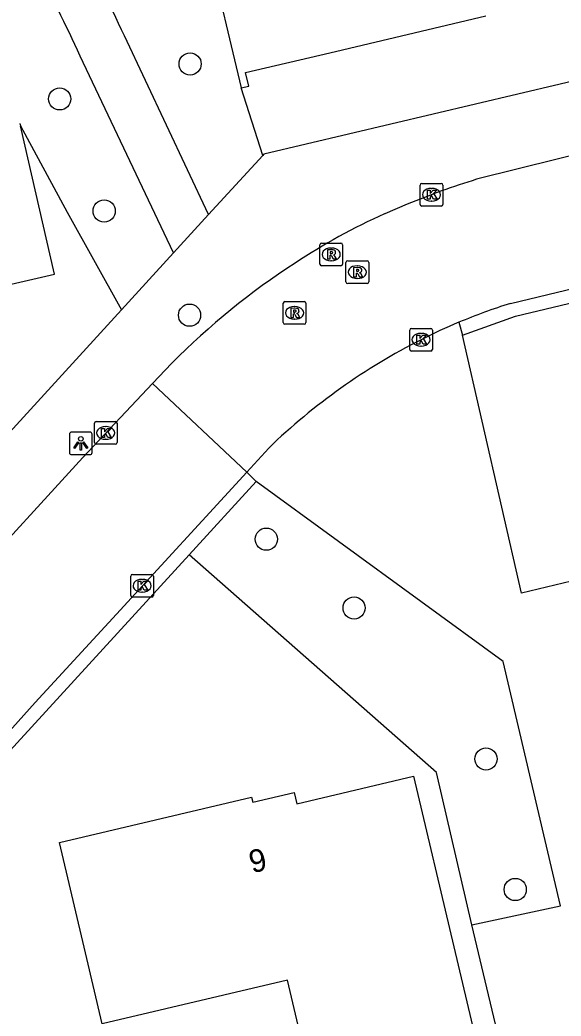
# Model space of a CAD drawing. Extents: x 157663 to 158496, y 379212 to 380934.
# Drawn here: x 158198.59 to 158222.43, y 380553.89 to 380597.82 of the extents above; entities that cross this region are included whole.
import ezdxf

# ---------------------------------------------------------------- set-up
doc = ezdxf.new("R2010")
doc.units = 0
for name, color, linetype in [('IMGEO_Boom', 7, 'Continuous'), ('IMGEO_Groenvoorziening', 7, 'Continuous'), ('IMGEO_Kolk', 7, 'Continuous'), ('IMGEO_Lichtpunt', 7, 'Continuous'), ('IMGEO_Pand', 7, 'Continuous'), ('IMGEO_Pand_nummerreeks', 7, 'Continuous'), ('IMGEO_Rijbaan_lokaal_open', 7, 'Continuous'), ('IMGEO_Rioolput', 7, 'Continuous'), ('IMGEO_Voetpad_open', 7, 'Continuous')]:
    doc.layers.add(name, color=color, linetype=linetype)

msp = doc.modelspace()

# ---------------------------------------------------------------- linework, layer by layer
at = {"layer": 'IMGEO_Boom'}
for centre in [(158206.084, 380595.883), (158200.339, 380594.34), (158202.297, 380589.396), (158206.059, 380584.802), (158209.441, 380574.923), (158213.309, 380571.889), (158219.12, 380565.232), (158220.408, 380559.473)]:
    msp.add_circle(centre, 0.489, dxfattribs=at)
at = {"layer": 'IMGEO_Groenvoorziening'}
for points in [[(158209.284, 380591.839), (158208.327, 380594.827)], [(158198.612, 380593.159), (158200.671, 380589.34), (158203.054, 380585.037)], [(158218.496, 380557.919), (158216.938, 380564.64), (158206.036, 380574.234)]]:
    msp.add_lwpolyline(points, dxfattribs=at)
at = {"layer": 'IMGEO_Kolk'}
for p, q in [((158216.218, 380589.69), (158216.218, 380590.542)), ((158216.293, 380590.616), (158217.145, 380590.616)), ((158216.706, 380590.396), (158216.731, 380590.396)), ((158217.219, 380590.542), (158217.219, 380589.69)), ((158217.145, 380589.616), (158216.293, 380589.616)), ((158216.729, 380589.836), (158216.704, 380589.836)), ((158215.834, 380584.221), (158216.686, 380584.221)), ((158215.759, 380583.295), (158215.759, 380584.147)), ((158216.247, 380584.001), (158216.272, 380584.001)), ((158216.76, 380584.147), (158216.76, 380583.295)), ((158216.27, 380583.441), (158216.245, 380583.441)), ((158216.686, 380583.221), (158215.834, 380583.221)), ((158201.864, 380579.184), (158201.864, 380580.036)), ((158201.939, 380580.11), (158202.791, 380580.11)), ((158202.352, 380579.89), (158202.377, 380579.89)), ((158202.865, 380580.036), (158202.865, 380579.184)), ((158202.791, 380579.11), (158201.939, 380579.11)), ((158202.375, 380579.33), (158202.35, 380579.33)), ((158203.469, 380572.445), (158203.469, 380573.297)), ((158203.544, 380573.371), (158204.396, 380573.371)), ((158204.47, 380573.297), (158204.47, 380572.445)), ((158203.957, 380573.151), (158203.982, 380573.151)), ((158204.396, 380572.371), (158203.544, 380572.371)), ((158203.98, 380572.591), (158203.955, 380572.591))]:
    msp.add_line(p, q, dxfattribs=at)
for points in [[(158216.218, 380589.69), (158216.218, 380590.542)], [(158216.293, 380590.616), (158217.145, 380590.616)], [(158217.219, 380590.542), (158217.219, 380589.69)], [(158216.539, 380590.316), (158216.662, 380590.316), (158216.662, 380590.165), (158216.792, 380590.316), (158216.956, 380590.316), (158216.81, 380590.165), (158216.963, 380589.916), (158216.811, 380589.916), (158216.726, 380590.08), (158216.662, 380590.013), (158216.662, 380589.916), (158216.539, 380589.916), (158216.539, 380590.316)], [(158217.145, 380589.616), (158216.293, 380589.616)], [(158215.834, 380584.221), (158216.686, 380584.221)], [(158215.759, 380583.295), (158215.759, 380584.147)], [(158216.08, 380583.921), (158216.203, 380583.921), (158216.203, 380583.77), (158216.333, 380583.921), (158216.497, 380583.921), (158216.351, 380583.77), (158216.504, 380583.521), (158216.352, 380583.521), (158216.267, 380583.685), (158216.203, 380583.618), (158216.203, 380583.521), (158216.08, 380583.521), (158216.08, 380583.921)], [(158216.76, 380584.147), (158216.76, 380583.295)], [(158216.686, 380583.221), (158215.834, 380583.221)], [(158201.864, 380579.184), (158201.864, 380580.036)], [(158201.939, 380580.11), (158202.791, 380580.11)], [(158202.185, 380579.81), (158202.308, 380579.81), (158202.308, 380579.659), (158202.438, 380579.81), (158202.602, 380579.81), (158202.456, 380579.659), (158202.609, 380579.41), (158202.457, 380579.41), (158202.372, 380579.574), (158202.308, 380579.507), (158202.308, 380579.41), (158202.185, 380579.41), (158202.185, 380579.81)], [(158202.865, 380580.036), (158202.865, 380579.184)], [(158202.791, 380579.11), (158201.939, 380579.11)], [(158203.469, 380572.445), (158203.469, 380573.297)], [(158203.544, 380573.371), (158204.396, 380573.371)], [(158204.47, 380573.297), (158204.47, 380572.445)], [(158203.79, 380573.071), (158203.913, 380573.071), (158203.913, 380572.92), (158204.043, 380573.071), (158204.207, 380573.071), (158204.061, 380572.92), (158204.214, 380572.671), (158204.062, 380572.671), (158203.977, 380572.835), (158203.913, 380572.768), (158203.913, 380572.671), (158203.79, 380572.671), (158203.79, 380573.071)], [(158204.396, 380572.371), (158203.544, 380572.371)]]:
    msp.add_lwpolyline(points, dxfattribs=at)
for centre, start, end in [((158216.295, 380590.54), 91.552, 178.448), ((158216.295, 380590.54), 91.552, 178.448), ((158217.143, 380590.54), 1.552, 88.448), ((158217.143, 380590.54), 1.552, 88.448), ((158216.295, 380589.692), 181.552, 268.448), ((158216.295, 380589.692), 181.552, 268.448), ((158217.143, 380589.692), 271.552, 358.448), ((158217.143, 380589.692), 271.552, 358.448), ((158215.836, 380584.145), 91.552, 178.448), ((158215.836, 380584.145), 91.552, 178.448), ((158216.684, 380584.145), 1.552, 88.448), ((158216.684, 380584.145), 1.552, 88.448), ((158215.836, 380583.297), 181.552, 268.448), ((158215.836, 380583.297), 181.552, 268.448), ((158216.684, 380583.297), 271.552, 358.448), ((158216.684, 380583.297), 271.552, 358.448), ((158201.941, 380580.034), 91.552, 178.448), ((158201.941, 380580.034), 91.552, 178.448), ((158202.789, 380580.034), 1.552, 88.448), ((158202.789, 380580.034), 1.552, 88.448), ((158201.941, 380579.186), 181.552, 268.448), ((158201.941, 380579.186), 181.552, 268.448), ((158202.789, 380579.186), 271.552, 358.448), ((158202.789, 380579.186), 271.552, 358.448), ((158203.546, 380573.295), 91.552, 178.448), ((158203.546, 380573.295), 91.552, 178.448), ((158204.394, 380573.295), 1.552, 88.448), ((158204.394, 380573.295), 1.552, 88.448), ((158203.546, 380572.447), 181.552, 268.448), ((158203.546, 380572.447), 181.552, 268.448), ((158204.394, 380572.447), 271.552, 358.448), ((158204.394, 380572.447), 271.552, 358.448)]:
    msp.add_arc(centre, 0.0765, start, end, dxfattribs=at)
for centre, major_axis, ratio, start_param, end_param in [((158216.705, 380590.116), (-0.387, 0.002), 0.722429, 4.712389, 7.853982), ((158216.73, 380590.116), (-0.39, 0.002), 0.717154, 1.570796, 4.712389), ((158216.246, 380583.721), (-0.387, 0.002), 0.722429, 4.712389, 7.853982), ((158216.271, 380583.721), (-0.39, 0.002), 0.717154, 1.570796, 4.712389), ((158202.351, 380579.61), (-0.387, 0.002), 0.722429, 4.712389, 7.853982), ((158202.376, 380579.61), (-0.39, 0.002), 0.717154, 1.570796, 4.712389), ((158203.956, 380572.871), (-0.387, 0.002), 0.722429, 4.712389, 7.853982), ((158203.981, 380572.871), (-0.39, 0.002), 0.717154, 1.570796, 4.712389)]:
    msp.add_ellipse(centre, major_axis=major_axis, ratio=ratio, start_param=start_param, end_param=end_param, dxfattribs=at)
at = {"layer": 'IMGEO_Lichtpunt'}
for p, q in [((158200.768, 380579.552), (158200.768, 380578.745)), ((158200.768, 380579.552), (158200.768, 380578.745)), ((158201.67, 380579.647), (158200.862, 380579.647)), ((158201.67, 380579.647), (158200.862, 380579.647)), ((158201.764, 380578.745), (158201.764, 380579.552)), ((158201.764, 380578.745), (158201.764, 380579.552)), ((158200.862, 380578.651), (158201.67, 380578.651)), ((158200.862, 380578.651), (158201.67, 380578.651))]:
    msp.add_line(p, q, dxfattribs=at)
for points in [[(158201.142, 380579.216), (158201.181, 380579.188), (158200.993, 380578.926), (158200.955, 380578.953), (158201.142, 380579.216)], [(158201.244, 380579.168), (158201.291, 380579.168), (158201.291, 380578.846), (158201.244, 380578.846), (158201.244, 380579.168)], [(158201.354, 380579.188), (158201.392, 380579.215), (158201.579, 380578.953), (158201.54, 380578.925), (158201.354, 380579.188)]]:
    msp.add_lwpolyline(points, dxfattribs=at)
msp.add_circle((158201.267, 380579.35), 0.0994, dxfattribs=at)
for centre, start, end in [((158200.862, 380579.552), 90, 180), ((158200.862, 380579.552), 90, 180), ((158201.67, 380579.552), 0, 90), ((158201.67, 380579.552), 0, 90), ((158200.862, 380578.745), 180, 270), ((158200.862, 380578.745), 180, 270), ((158201.67, 380578.745), 270, 0), ((158201.67, 380578.745), 270, 360)]:
    msp.add_arc(centre, 0.0946, start, end, dxfattribs=at)
at = {"layer": 'IMGEO_Pand'}
for points in [[(158205.189, 380604.257), (158206.009, 380600.755), (158206.886, 380600.96), (158208.327, 380594.827)], [(158208.327, 380594.827), (158208.666, 380594.907), (158208.526, 380595.5), (158212.235, 380596.374), (158219.12, 380597.997)], [(158187.126, 380577.186), (158193.933, 380578.75), (158193.149, 380582.163), (158192.11, 380586.684), (158195.708, 380587.511), (158196.124, 380585.698), (158196.369, 380585.754), (158197.821, 380586.087), (158200.115, 380586.615), (158198.612, 380593.159)], [(158198.57, 380593.237), (158198.593, 380593.242), (158198.612, 380593.159)], [(158212.202, 380547.732), (158210.376, 380555.476), (158202.214, 380553.552), (158201.475, 380556.687), (158200.327, 380561.553), (158208.791, 380563.549), (158208.844, 380563.323), (158210.663, 380563.752), (158210.781, 380563.252), (158215.932, 380564.466), (158219.481, 380549.414), (158216.649, 380548.746)]]:
    msp.add_lwpolyline(points, dxfattribs=at)
at = {"layer": 'IMGEO_Rijbaan_lokaal_open'}
for points in [[(158274.446, 380604.09), (158253.309, 380599.03), (158249.634, 380598.178), (158235.01, 380594.753), (158227.647, 380593.019), (158218.704, 380590.793)], [(158220.197, 380585.318), (158233.307, 380588.484), (158239.207, 380589.889), (158251.335, 380592.777), (158255.011, 380593.655), (158271.699, 380597.627), (158275.397, 380598.476)], [(158215.653, 380589.699), (158214.656, 380589.274)], [(158205.278, 380582.686), (158204.43, 380581.784)], [(158161.006, 380534.247), (158166.087, 380539.848), (158177.834, 380552.801), (158184.482, 380560.078), (158187.705, 380563.61), (158190.145, 380566.306), (158196.246, 380572.942), (158201.362, 380578.522), (158204.43, 380581.784)], [(158204.43, 380581.784), (158208.577, 380577.884)], [(158208.577, 380577.884), (158209.549, 380578.944)], [(158161.015, 380525.72), (158180.789, 380547.505), (158184.386, 380551.425), (158194.162, 380562.139), (158197.241, 380565.485), (158199.255, 380567.716), (158202.84, 380571.622), (158208.577, 380577.884)]]:
    msp.add_lwpolyline(points, dxfattribs=at)
for centre, radius, start, end in [((158229.408, 380556.139), 36.27, 107.1654, 112.2873), ((158226.286, 380563.441), 28.33, 114.2384, 123.362), ((158228.682, 380559.465), 32.969, 123.0386, 135.2245), ((158227.772, 380561.057), 25.416, 107.3406, 112.7956), ((158228.15, 380560.1), 26.445, 112.7474, 116.72), ((158228.692, 380559.153), 27.534, 116.8409, 134.0469)]:
    msp.add_arc(centre, radius, start, end, dxfattribs=at)
at = {"layer": 'IMGEO_Rioolput'}
for p, q in [((158211.8, 380587.055), (158211.8, 380587.907)), ((158211.875, 380587.981), (158212.727, 380587.981)), ((158212.288, 380587.761), (158212.313, 380587.761)), ((158212.801, 380587.907), (158212.801, 380587.055)), ((158212.727, 380586.981), (158211.875, 380586.981)), ((158212.311, 380587.201), (158212.286, 380587.201)), ((158212.951, 380586.273), (158212.951, 380587.125)), ((158213.026, 380587.199), (158213.878, 380587.199)), ((158213.439, 380586.979), (158213.464, 380586.979)), ((158213.952, 380587.125), (158213.952, 380586.273)), ((158213.462, 380586.419), (158213.437, 380586.419)), ((158213.878, 380586.199), (158213.026, 380586.199)), ((158210.185, 380584.478), (158210.185, 380585.33)), ((158210.26, 380585.404), (158211.112, 380585.404)), ((158210.673, 380585.184), (158210.698, 380585.184)), ((158211.186, 380585.33), (158211.186, 380584.478)), ((158210.696, 380584.624), (158210.671, 380584.624)), ((158211.112, 380584.404), (158210.26, 380584.404))]:
    msp.add_line(p, q, dxfattribs=at)
for points in [[(158211.8, 380587.055), (158211.8, 380587.907)], [(158211.875, 380587.981), (158212.727, 380587.981)], [(158212.801, 380587.907), (158212.801, 380587.055)], [(158212.389, 380587.679), (158212.137, 380587.681), (158212.137, 380587.281)], [(158212.137, 380587.281), (158212.261, 380587.281), (158212.261, 380587.443), (158212.272, 380587.443)], [(158212.315, 380587.6), (158212.261, 380587.6), (158212.261, 380587.519)], [(158212.261, 380587.519), (158212.313, 380587.519)], [(158212.319, 380587.414), (158212.39, 380587.281), (158212.53, 380587.281), (158212.465, 380587.407)], [(158212.727, 380586.981), (158211.875, 380586.981)], [(158212.951, 380586.273), (158212.951, 380587.125)], [(158213.026, 380587.199), (158213.878, 380587.199)], [(158213.54, 380586.897), (158213.288, 380586.899), (158213.288, 380586.499)], [(158213.466, 380586.818), (158213.412, 380586.818), (158213.412, 380586.737)], [(158213.952, 380587.125), (158213.952, 380586.273)], [(158213.288, 380586.499), (158213.412, 380586.499), (158213.412, 380586.661), (158213.423, 380586.661)], [(158213.412, 380586.737), (158213.464, 380586.737)], [(158213.47, 380586.632), (158213.541, 380586.499), (158213.681, 380586.499), (158213.616, 380586.625)], [(158213.878, 380586.199), (158213.026, 380586.199)], [(158210.185, 380584.478), (158210.185, 380585.33)], [(158210.26, 380585.404), (158211.112, 380585.404)], [(158210.774, 380585.102), (158210.522, 380585.104), (158210.522, 380584.704)], [(158211.186, 380585.33), (158211.186, 380584.478)], [(158210.522, 380584.704), (158210.646, 380584.704), (158210.646, 380584.866), (158210.657, 380584.866)], [(158210.7, 380585.023), (158210.646, 380585.023), (158210.646, 380584.942)], [(158210.646, 380584.942), (158210.698, 380584.942)], [(158210.704, 380584.837), (158210.775, 380584.704), (158210.915, 380584.704), (158210.85, 380584.83)], [(158211.112, 380584.404), (158210.26, 380584.404)]]:
    msp.add_lwpolyline(points, dxfattribs=at)
for centre, radius, start, end in [((158211.877, 380587.905), 0.0765, 91.552, 178.448), ((158211.877, 380587.905), 0.0765, 91.552, 178.448), ((158212.725, 380587.905), 0.0765, 1.552, 88.448), ((158212.725, 380587.905), 0.0765, 1.552, 88.448), ((158212.271, 380587.39), 0.0533, 26.0293, 88.6989), ((158212.297, 380587.708), 0.19, 274.7715, 282.9687), ((158212.321, 380587.504), 0.0964, 77.0061, 93.1865), ((158212.335, 380587.561), 0.0378, 276.6634, 79.6772), ((158212.388, 380587.569), 0.109, 350.3612, 89.416), ((158212.386, 380587.569), 0.112, 277.5842, 350.9817), ((158212.37, 380587.354), 0.108, 29.5134, 73.7905), ((158211.877, 380587.057), 0.0765, 181.552, 268.448), ((158211.877, 380587.057), 0.0765, 181.552, 268.448), ((158212.725, 380587.057), 0.0765, 271.552, 358.448), ((158212.725, 380587.057), 0.0765, 271.552, 358.448), ((158213.028, 380587.123), 0.0765, 91.552, 178.448), ((158213.028, 380587.123), 0.0765, 91.552, 178.448), ((158213.472, 380586.722), 0.0964, 77.0061, 93.1865), ((158213.486, 380586.779), 0.0378, 276.6634, 79.6772), ((158213.539, 380586.787), 0.109, 350.3612, 89.416), ((158213.876, 380587.123), 0.0765, 1.552, 88.448), ((158213.876, 380587.123), 0.0765, 1.552, 88.448), ((158213.422, 380586.608), 0.0533, 26.0293, 88.6989), ((158213.448, 380586.926), 0.19, 274.7715, 282.9687), ((158213.537, 380586.787), 0.112, 277.5842, 350.9817), ((158213.521, 380586.572), 0.108, 29.5134, 73.7905), ((158213.028, 380586.275), 0.0765, 181.552, 268.448), ((158213.028, 380586.275), 0.0765, 181.552, 268.448), ((158213.876, 380586.275), 0.0765, 271.552, 358.448), ((158213.876, 380586.275), 0.0765, 271.552, 358.448), ((158210.262, 380585.328), 0.0765, 91.552, 178.448), ((158210.262, 380585.328), 0.0765, 91.552, 178.448), ((158210.773, 380584.992), 0.109, 350.3612, 89.416), ((158211.11, 380585.328), 0.0765, 1.552, 88.448), ((158211.11, 380585.328), 0.0765, 1.552, 88.448), ((158210.656, 380584.813), 0.0533, 26.0293, 88.6989), ((158210.682, 380585.131), 0.19, 274.7715, 282.9687), ((158210.706, 380584.927), 0.0964, 77.0061, 93.1865), ((158210.72, 380584.984), 0.0378, 276.6634, 79.6772), ((158210.771, 380584.992), 0.112, 277.5842, 350.9817), ((158210.755, 380584.777), 0.108, 29.5134, 73.7905), ((158210.262, 380584.48), 0.0765, 181.552, 268.448), ((158210.262, 380584.48), 0.0765, 181.552, 268.448), ((158211.11, 380584.48), 0.0765, 271.552, 358.448), ((158211.11, 380584.48), 0.0765, 271.552, 358.448)]:
    msp.add_arc(centre, radius, start, end, dxfattribs=at)
for centre, major_axis, ratio, start_param, end_param in [((158212.287, 380587.481), (-0.387, 0.002), 0.722429, 4.712389, 7.853982), ((158212.312, 380587.481), (-0.39, 0.002), 0.717154, 1.570796, 4.712389), ((158213.438, 380586.699), (-0.387, 0.002), 0.722429, 4.712389, 7.853982), ((158213.463, 380586.699), (-0.39, 0.002), 0.717154, 1.570796, 4.712389), ((158210.672, 380584.904), (-0.387, 0.002), 0.722429, 4.712389, 7.853982), ((158210.697, 380584.904), (-0.39, 0.002), 0.717154, 1.570796, 4.712389)]:
    msp.add_ellipse(centre, major_axis=major_axis, ratio=ratio, start_param=start_param, end_param=end_param, dxfattribs=at)
at = {"layer": 'IMGEO_Voetpad_open'}
for points in [[(158277.805, 380608.138), (158263.48, 380604.733), (158252.238, 380602.054), (158209.338, 380591.898), (158209.284, 380591.839)], [(158206.898, 380589.238), (158203.187, 380597.115)], [(158205.347, 380587.551), (158201.245, 380596.226)], [(158218.078, 380583.925), (158220.427, 380584.764), (158267.677, 380596.065)], [(158209.284, 380591.839), (158206.898, 380589.238)], [(158206.898, 380589.238), (158205.347, 380587.551)], [(158205.347, 380587.551), (158203.054, 380585.037)], [(158203.054, 380585.037), (158158.961, 380536.699)], [(158217.925, 380584.488), (158218.078, 380583.925)], [(158225.417, 380563.757), (158223.255, 380573.155), (158220.689, 380572.538), (158218.078, 380583.925)], [(158208.577, 380577.884), (158208.994, 380577.47)], [(158208.994, 380577.47), (158206.036, 380574.234)], [(158218.496, 380557.919), (158222.404, 380558.759), (158219.876, 380569.535), (158208.994, 380577.47)], [(158206.036, 380574.234), (158181.237, 380547.104), (158161.46, 380525.323)], [(158228.061, 380517.741), (158218.496, 380557.919)]]:
    msp.add_lwpolyline(points, dxfattribs=at)
for centre, radius, start, end in [((158137.001, 380566.738), 72.824, 24.65384, 32.23464), ((158134.16, 380565.326), 73.859, 24.73125, 31.74923)]:
    msp.add_arc(centre, radius, start, end, dxfattribs=at)

# ---------------------------------------------------------------- texts
at = {"layer": 'IMGEO_Pand_nummerreeks'}
msp.add_text('9', height=1, rotation=13.2692, dxfattribs=at).set_placement((158208.813, 380560.184))

doc.saveas('drawing.dxf')
